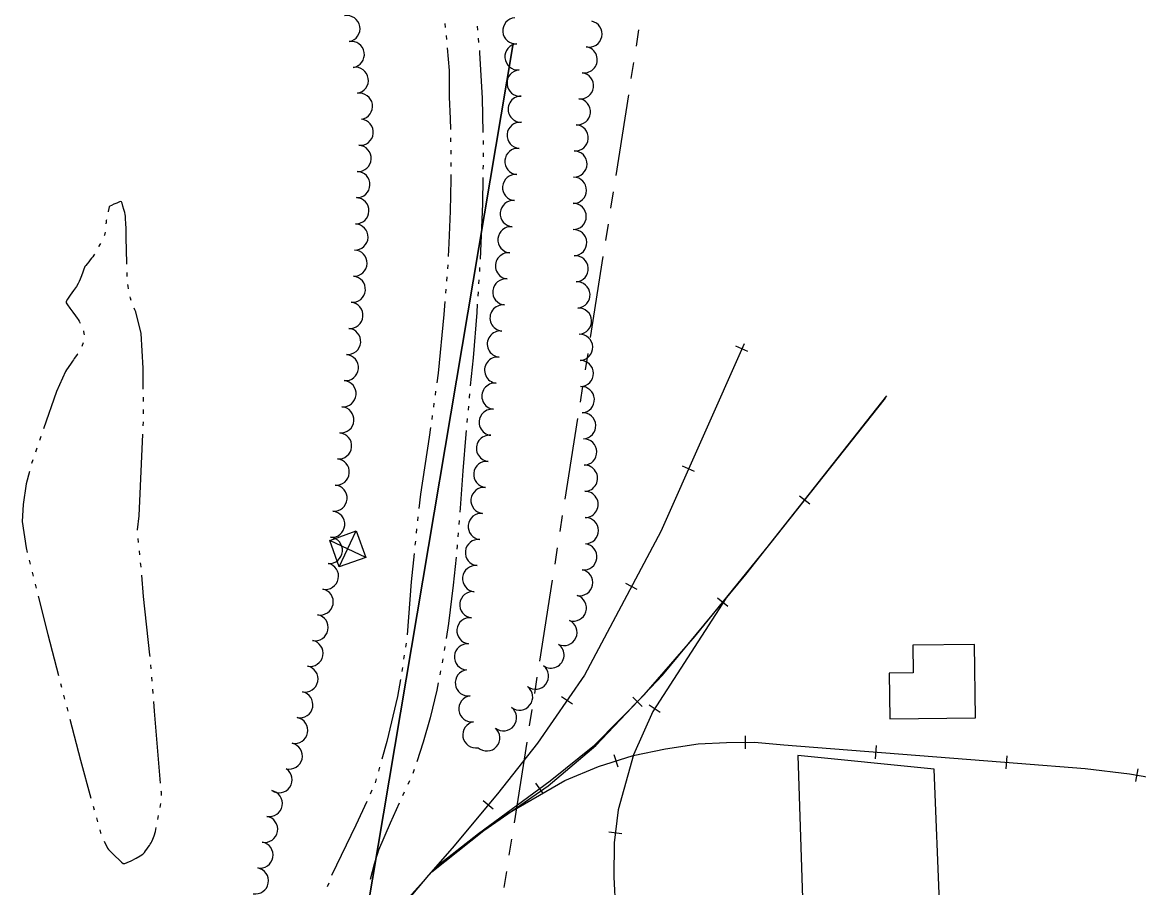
# Model space of a CAD drawing. Extents: x -25029 to 2274964, y -81170 to 687028.
# Drawn here: x -3541 to -2689, y -62341 to -61681 of the extents above; entities that cross this region are included whole.
import ezdxf

# ---------------------------------------------------------------- set-up
doc = ezdxf.new("R2010")
doc.units = 0
for name, color, linetype in [('BLDG', 7, 'Continuous'), ('DIVISIONS', 7, 'Continuous'), ('DV_X_Corp_Line', 7, 'Continuous'), ('RD_X_RR_1', 7, 'Continuous'), ('RR', 7, 'Continuous'), ('TRANSPWRLN', 7, 'Continuous'), ('TREES', 7, 'Continuous'), ('WATER', 7, 'Continuous')]:
    doc.layers.add(name, color=color, linetype=linetype)

msp = doc.modelspace()

# ---------------------------------------------------------------- linework, layer by layer
at = {"layer": 'BLDG'}
for points in [[(-2814.68, -62155.72), (-2861.94, -62156.36), (-2861.66, -62177.51), (-2879.86, -62177.75), (-2879.39, -62212.62), (-2813.92, -62211.74)], [(-2911.32, -62363.73), (-2908.18, -62449.64), (-2891.82, -62449.05), (-2890.66, -62480.71), (-2861.44, -62479.65), (-2862.01, -62463.91), (-2846.63, -62463.35), (-2850.45, -62359.07), (-2841.27, -62358.73), (-2845.61, -62250.87), (-2949.63, -62240.62), (-2945.41, -62364.97)]]:
    msp.add_lwpolyline(points, close=True, dxfattribs=at)
at = {"layer": 'DIVISIONS'}
for p, q in [((-3071.15, -61686.86), (-3073.09, -61699.21)), ((-3075.03, -61711.56), (-3076.97, -61723.91)), ((-3078.91, -61736.26), (-3088.6, -61798)), ((-3090.54, -61810.35), (-3092.48, -61822.7)), ((-3094.42, -61835.05), (-3096.36, -61847.4)), ((-3098.3, -61859.74), (-3107.99, -61921.49)), ((-3109.93, -61933.84), (-3111.87, -61946.19)), ((-3113.81, -61958.53), (-3115.75, -61970.88)), ((-3117.69, -61983.23), (-3127.38, -62044.98)), ((-3129.32, -62057.32), (-3131.26, -62069.67)), ((-3133.2, -62082.02), (-3135.14, -62094.37)), ((-3137.07, -62106.72), (-3146.77, -62168.46)), ((-3148.71, -62180.81), (-3150.65, -62193.16)), ((-3152.59, -62205.51), (-3154.52, -62217.86)), ((-3156.46, -62230.21), (-3166.16, -62291.95)), ((-3168.1, -62304.3), (-3170.03, -62316.65)), ((-3171.97, -62329), (-3173.91, -62341.34))]:
    msp.add_line(p, q, dxfattribs=at)
at = {"layer": 'DV_X_Corp_Line'}
for p, q in [((-3299.76, -62486.5), (-3167.43, -61700.23)), ((-3299.76, -62486.5), (-3167.43, -61700.23)), ((-3167.43, -61700.23), (-3299.76, -62486.5)), ((-3167.43, -61700.23), (-3299.76, -62486.5)), ((-3167.43, -61700.23), (-3166.87, -61696.92)), ((-3167.43, -61700.23), (-3166.87, -61696.92)), ((-3166.87, -61696.92), (-3167.43, -61700.23)), ((-3166.87, -61696.92), (-3167.43, -61700.23))]:
    msp.add_line(p, q, dxfattribs=at)
at = {"layer": 'RD_X_RR_1'}
msp.add_lwpolyline([(-3248.45, -62351.07), (-3228.9, -62329.26), (-3189.22, -62297.69), (-3140.2, -62263.68), (-3103.72, -62232.92), (-3052.92, -62179.26), (-2989.35, -62102.43), (-2881.75, -61966.07)], dxfattribs=at)
at = {"layer": 'RR'}
for p, q in [((-2987.83, -61932.28), (-2996.97, -61928.22)), ((-3028.42, -62023.67), (-3037.56, -62019.61)), ((-2940.39, -62048.78), (-2948.23, -62042.57)), ((-3072.14, -62113.93), (-3080.97, -62109.24)), ((-3003.06, -62126.78), (-3010.83, -62120.48)), ((-3121.64, -62201.35), (-3129.87, -62195.66)), ((-3068.48, -62203.01), (-3075.59, -62195.99)), ((-3062.99, -62201.93), (-3054.59, -62207.36)), ((-2989.59, -62235.47), (-2989.65, -62225.47)), ((-3086.62, -62249.46), (-3089.65, -62239.93)), ((-2890.31, -62242.92), (-2889.54, -62232.95)), ((-2790.61, -62250.66), (-2789.84, -62240.69)), ((-2691.6, -62260.45), (-2689.9, -62250.6)), ((-3143.71, -62269.78), (-3149.65, -62261.73)), ((-3182.09, -62281.51), (-3189.76, -62275.09)), ((-3093.78, -62298.76), (-3083.85, -62299.97))]:
    msp.add_line(p, q, dxfattribs=at)
for points in [[(-2990.65, -61926.32), (-3054.25, -62069.5), (-3112.39, -62179.19), (-3148.28, -62231.04), (-3178.82, -62269.81), (-3213.35, -62311.09), (-3231.55, -62331.76), (-3253.01, -62357.45)], [(-3226.48, -62326), (-3193.25, -62300.13), (-3138.51, -62259.73), (-3104.7, -62232.61), (-3066.8, -62194.2), (-3027.87, -62149.39), (-2970.97, -62079.32), (-2882.61, -61967.83)], [(-3004.53, -62120.65), (-3060.21, -62206.85), (-3074.89, -62240.03), (-3086.7, -62282.03), (-3089.76, -62307.11), (-3090.03, -62333.44), (-3088.71, -62358.19), (-3084.09, -62379.12), (-3077.49, -62400.33), (-3068.75, -62419.61), (-3054.48, -62444.56), (-3032.73, -62474.36), (-2949.24, -62585.62), (-2873.68, -62671.54), (-2760.16, -62794.27), (-2693.39, -62862.88), (-2668.15, -62887.98)], [(-3177.61, -62288.59), (-3127.33, -62259.65), (-3101.63, -62248.98), (-3075.2, -62240.59), (-3050.56, -62235.43), (-3025.76, -62231.7), (-3004.08, -62230.56), (-2982.59, -62230.42), (-2960.38, -62232.46), (-2782.02, -62246.31), (-2730.37, -62250.4), (-2696.48, -62254.54), (-2627.18, -62266.49)]]:
    msp.add_lwpolyline(points, dxfattribs=at)
at = {"layer": 'TRANSPWRLN'}
for p, q in [((-3299.67, -62096.6), (-3286.6, -62068.94)), ((-3279.3, -62089.31), (-3306.69, -62076.36))]:
    msp.add_line(p, q, dxfattribs=at)
msp.add_lwpolyline([(-3299.67, -62096.6), (-3306.69, -62076.36), (-3286.6, -62068.94), (-3279.3, -62089.31), (-3299.67, -62096.6)], dxfattribs=at)
at = {"layer": 'TREES'}
for centre, start, end in [((-3293.71, -61685.84), 280.14355, 100.14355), ((-3164.78, -61687.46), 94.62342, 274.62342), ((-3108.99, -61689.93), 257.93141, 77.93141), ((-3290.39, -61705.56), 278.9676, 98.9676), ((-3163.17, -61707.39), 94.62342, 274.62342), ((-3112.6, -61709.59), 261.24751, 81.24751), ((-3287.27, -61725.31), 278.9676, 98.9676), ((-3161.55, -61727.33), 94.62342, 274.62342), ((-3115.45, -61729.39), 262.38341, 82.38341), ((-3284.16, -61745.07), 278.9676, 98.9676), ((-3160.66, -61747.3), 90.48191, 270.48191), ((-3117.8, -61749.24), 264.13621, 84.13621), ((-3283.59, -61764.9), 264.2995, 84.2995), ((-3161.46, -61767.26), 84.97148, 264.97148), ((-3119.53, -61769.17), 265.92202, 85.92202), ((-3285.18, -61784.83), 266.57945, 86.57945), ((-3163.21, -61787.18), 84.97148, 264.97148), ((-3120.47, -61789.14), 268.71282, 88.71282), ((-3286.14, -61804.81), 267.92986, 87.92986), ((-3164.96, -61807.1), 84.97148, 264.97148), ((-3120.82, -61809.14), 269.25186, 89.25186), ((-3286.86, -61824.79), 267.92986, 87.92986), ((-3166.72, -61827.03), 84.97148, 264.97148), ((-3121.02, -61829.13), 269.59296, 89.59296), ((-3287.58, -61844.78), 267.92985, 87.92985), ((-3168.47, -61846.95), 84.97148, 264.97148), ((-3120.65, -61849.12), 272.56647, 92.56647), ((-3288.31, -61864.77), 267.92986, 87.92986), ((-3170.36, -61866.86), 84.17079, 264.17079), ((-3119.5, -61869.09), 273.98699, 93.98699), ((-3289.59, -61884.72), 264.70148, 84.70148), ((-3172.43, -61886.75), 83.93467, 263.93467), ((-3118.13, -61889.04), 273.87687, 93.87687), ((-3291.41, -61904.64), 264.87841, 84.87841), ((-3174.53, -61906.64), 84.05031, 264.05031), ((-3116.93, -61909.01), 272.98104, 92.98104), ((-3293.16, -61924.56), 265.03183, 85.03183), ((-3176.6, -61926.53), 84.05031, 264.05031), ((-3116.05, -61928.99), 272.1042, 92.1042), ((-3294.9, -61944.48), 265.03183, 85.03183), ((-3178.67, -61946.43), 84.05031, 264.05031), ((-3115.55, -61948.98), 270.71989, 90.71989), ((-3296.63, -61964.41), 265.03183, 85.03183), ((-3180.75, -61966.32), 84.05031, 264.05031), ((-3114.86, -61968.96), 273.26002, 93.26002), ((-3298.36, -61984.33), 265.03183, 85.03183), ((-3182.82, -61986.21), 84.05031, 264.05031), ((-3113.78, -61988.93), 272.90694, 92.90694), ((-3300.09, -62004.26), 265.03183, 85.03183), ((-3184.89, -62006.1), 84.05031, 264.05031), ((-3112.98, -62008.92), 271.68611, 91.68611), ((-3301.82, -62024.18), 265.03183, 85.03183), ((-3186.97, -62025.99), 84.0395, 264.0395), ((-3112.41, -62028.91), 271.62322, 91.62323), ((-3303.56, -62044.11), 265.03183, 85.03183), ((-3189.07, -62045.88), 83.85846, 263.85846), ((-3111.97, -62048.9), 270.85517, 90.85517), ((-3305.29, -62064.03), 265.03183, 85.03183), ((-3191.21, -62065.77), 83.85846, 263.85846), ((-3111.73, -62068.9), 270.5272, 90.5272), ((-3307.07, -62083.95), 264.77395, 84.77395), ((-3193.35, -62085.65), 83.85846, 263.85846), ((-3112.9, -62088.82), 262.74345, 82.74345), ((-3310.06, -62103.69), 257.99568, 77.99568), ((-3195.49, -62105.54), 83.85846, 263.85846), ((-3116.04, -62108.56), 259.19918, 79.19918), ((-3314.08, -62123.28), 258.78486, 78.78486), ((-3197.63, -62125.42), 83.85846, 263.85846), ((-3120.9, -62127.93), 252.64998, 72.64998), ((-3317.97, -62142.9), 258.78486, 78.78486), ((-3199.77, -62145.31), 83.85846, 263.85846), ((-3128.04, -62146.57), 245.40987, 65.40987), ((-3321.86, -62162.52), 258.78486, 78.78486), ((-3201.61, -62165.22), 85.62009, 265.62009), ((-3137.97, -62163.83), 234.73487, 54.73488), ((-3325.75, -62182.14), 258.78486, 78.78486), ((-3149.8, -62179.96), 232.79398, 52.79398), ((-3201.04, -62185.11), 97.61661, 277.61661), ((-3161.93, -62195.86), 232.50861, 52.50861), ((-3329.64, -62201.75), 258.78486, 78.78486), ((-3198.39, -62204.93), 97.61661, 277.61661), ((-3174.17, -62211.67), 232.0385, 52.0385), ((-3333.53, -62221.37), 258.78486, 78.78486), ((-3195.32, -62224.69), 100.06037, 280.06037), ((-3186.95, -62227.05), 228.48004, 48.48004), ((-3337.71, -62240.93), 257.07209, 77.07209), ((-3345.52, -62258.98), 236.14069, 56.14069), ((-3352.94, -62277.11), 259.36547, 79.36547), ((-3356.54, -62296.78), 259.89744, 79.89744), ((-3360.05, -62316.47), 259.89744, 79.89744), ((-3363.55, -62336.16), 259.89744, 79.89744)]:
    msp.add_arc(centre, 10, start, end, dxfattribs=at)
at = {"layer": 'WATER'}
for p, q in [((-3218.98, -61681.79), (-3218.67, -61684.9)), ((-3194.29, -61683.87), (-3194.01, -61686.98)), ((-3218.05, -61691.12), (-3217.73, -61694.23)), ((-3193.45, -61693.21), (-3193.17, -61696.32)), ((-3214.64, -61769.12), (-3214.58, -61772.24)), ((-3189.78, -61771.22), (-3189.71, -61774.35)), ((-3214.48, -61778.49), (-3214.48, -61781.62)), ((-3189.7, -61780.6), (-3189.75, -61783.72)), ((-3214.49, -61787.87), (-3214.49, -61790.99)), ((-3189.84, -61789.97), (-3189.89, -61793.1)), ((-3216.81, -61865.94), (-3216.99, -61869.06)), ((-3192.43, -61868.04), (-3192.63, -61871.16)), ((-3217.38, -61875.3), (-3217.63, -61878.42)), ((-3193.02, -61877.4), (-3193.22, -61880.52)), ((-3218.12, -61884.65), (-3218.37, -61887.76)), ((-3193.61, -61886.76), (-3193.81, -61889.88)), ((-3499.09, -61933.92), (-3499.58, -61934.6)), ((-3449.03, -61970.29), (-3449.06, -61967.16)), ((-3225.98, -61962.36), (-3226.41, -61965.46)), ((-3448.94, -61979.66), (-3448.97, -61976.54)), ((-3227.26, -61971.65), (-3227.69, -61974.74)), ((-3200.99, -61973.94), (-3201.28, -61977.05)), ((-3228.55, -61980.94), (-3228.98, -61984.03)), ((-3201.86, -61983.27), (-3202.15, -61986.39)), ((-3449.2, -61989.03), (-3449.06, -61985.91)), ((-3527.22, -61997.09), (-3528.23, -62000.05)), ((-3452.29, -62057.71), (-3449.48, -61995.27)), ((-3530.27, -62005.96), (-3531.28, -62008.91)), ((-3239.48, -62058.28), (-3239.81, -62061.38)), ((-3207.98, -62061.16), (-3208.23, -62064.27)), ((-3240.48, -62067.6), (-3240.81, -62070.71)), ((-3208.74, -62070.5), (-3208.99, -62073.62)), ((-3452.66, -62077.99), (-3452.97, -62074.88)), ((-3241.48, -62076.92), (-3241.81, -62080.03)), ((-3451.75, -62087.32), (-3452.05, -62084.21)), ((-3536.08, -62091.54), (-3535.32, -62094.57)), ((-3533.81, -62100.64), (-3533.05, -62103.67)), ((-3531.53, -62109.73), (-3530.77, -62112.76)), ((-3248.4, -62154.72), (-3248.9, -62157.8)), ((-3249.9, -62163.97), (-3250.41, -62167.06)), ((-3218.96, -62157.38), (-3219.44, -62160.47)), ((-3443.17, -62174.39), (-3443.42, -62171.28)), ((-3442.41, -62183.73), (-3442.66, -62180.62)), ((-3251.41, -62173.23), (-3251.91, -62176.31)), ((-3222.17, -62175.85), (-3222.76, -62178.92)), ((-3512.25, -62185.44), (-3511.47, -62188.46)), ((-3509.9, -62194.51), (-3509.12, -62197.54)), ((-3441.66, -62193.08), (-3441.91, -62189.96)), ((-3507.55, -62203.59), (-3506.76, -62206.61)), ((-3268.71, -62249.34), (-3269.56, -62252.34)), ((-3271.28, -62258.35), (-3272.14, -62261.35)), ((-3246.05, -62259.84), (-3247.34, -62262.68)), ((-3274.7, -62267.05), (-3276, -62269.89)), ((-3249.94, -62268.37), (-3251.23, -62271.21)), ((-3487.37, -62279.06), (-3486.53, -62282.07)), ((-3484.87, -62288.09), (-3484.03, -62291.11)), ((-3307.61, -62337.88), (-3308.68, -62340.81))]:
    msp.add_line(p, q, dxfattribs=at)
for points in [[(-3217.15, -61700.45), (-3215.65, -61717.71), (-3215.7, -61738.05), (-3214.94, -61754.45), (-3214.77, -61762.87)], [(-3192.61, -61702.55), (-3192.45, -61704.27), (-3190.45, -61738.95), (-3189.91, -61764.98)], [(-3214.5, -61797.24), (-3214.5, -61800.79), (-3214.97, -61825.16), (-3215.88, -61849.62), (-3216.46, -61859.7)], [(-3189.98, -61799.35), (-3190.29, -61819.57), (-3192.05, -61861.81)], [(-3461.76, -61865.59), (-3461.78, -61865.05), (-3461.96, -61854.55), (-3462.05, -61845.72), (-3462.13, -61840.25), (-3462.22, -61837.32), (-3462.33, -61835.51), (-3462.44, -61833.66), (-3462.56, -61831.78), (-3462.65, -61830.15), (-3462.72, -61828.9), (-3462.87, -61827.7), (-3463.22, -61826.07), (-3463.85, -61823.74), (-3464.58, -61821.17), (-3465.19, -61819.06), (-3465.6, -61817.9), (-3466.13, -61817.64), (-3467.23, -61818.05), (-3469.18, -61818.9), (-3471.47, -61819.89), (-3473.43, -61820.73), (-3474.55, -61821.27), (-3475.08, -61821.9), (-3475.43, -61823.16), (-3475.94, -61825.39), (-3475.99, -61825.6)], [(-3477.24, -61831.73), (-3477.33, -61832.25), (-3477.48, -61833.53), (-3477.56, -61834.83)], [(-3478.15, -61841.05), (-3478.32, -61842.07), (-3478.68, -61843.3), (-3479, -61844.05)], [(-3481.73, -61849.66), (-3482.14, -61850.45), (-3482.95, -61851.93), (-3483.22, -61852.41)], [(-3486.37, -61857.81), (-3486.89, -61858.67), (-3487.68, -61859.87), (-3488.51, -61861.01), (-3489.52, -61862.3), (-3490.76, -61863.84), (-3492.03, -61865.39), (-3493.05, -61866.62), (-3493.64, -61867.37), (-3494.02, -61868.1), (-3494.51, -61869.42), (-3495.35, -61871.74), (-3496.37, -61874.54), (-3497.3, -61877.08), (-3498.01, -61878.87), (-3498.81, -61880.43), (-3500.18, -61882.55), (-3502.35, -61885.72), (-3504.83, -61889.26), (-3506.91, -61892.21), (-3508.02, -61893.93), (-3508.05, -61895.07), (-3507.04, -61896.6), (-3505.11, -61899.2), (-3502.81, -61902.3), (-3500.79, -61905.03), (-3499.5, -61906.76), (-3498.73, -61907.89), (-3498.06, -61909.02), (-3497.22, -61910.57)], [(-3461.4, -61874.96), (-3461.4, -61874.92), (-3461.52, -61871.84)], [(-3460.44, -61884.28), (-3460.75, -61882.36), (-3460.85, -61881.19)], [(-3458.3, -61893.39), (-3458.94, -61891.42), (-3459.2, -61890.4)], [(-3449.12, -61960.91), (-3449.28, -61944.88), (-3450.79, -61918.55), (-3454.75, -61901.83), (-3455.46, -61900.44), (-3456, -61899.2)], [(-3218.87, -61893.99), (-3219.14, -61897.38), (-3219.85, -61904.05), (-3224.09, -61948.76), (-3225.12, -61956.17)], [(-3194.2, -61896.11), (-3194.6, -61902.41), (-3197.47, -61936.93), (-3199.52, -61958.38)], [(-3494.83, -61916.33), (-3494.73, -61916.66), (-3494.37, -61918.39), (-3494.24, -61919.4)], [(-3495.08, -61925.53), (-3495.73, -61927.55), (-3496.06, -61928.49)], [(-3499.58, -61934.6), (-3500.79, -61936.29), (-3501.77, -61937.65), (-3502.38, -61938.5), (-3503.15, -61939.6), (-3504.76, -61941.95), (-3507.63, -61946.15), (-3508.56, -61947.51), (-3515.39, -61962.75), (-3525.18, -61991.18)], [(-3200.11, -61964.61), (-3200.36, -61967.2), (-3200.41, -61967.72)], [(-3229.84, -61990.22), (-3230.87, -61997.64), (-3237.65, -62041.16), (-3238.82, -62052.06)], [(-3202.73, -61992.61), (-3202.99, -61995.38), (-3205.17, -62023.33), (-3207.21, -62051.67), (-3207.47, -62054.93)], [(-3533.32, -62014.82), (-3534.31, -62017.7), (-3534.33, -62017.78)], [(-3535.95, -62023.81), (-3538.44, -62033.07), (-3540.81, -62049.02), (-3541.4, -62062.02), (-3538.44, -62082.11), (-3537.6, -62085.48)], [(-3453.58, -62068.66), (-3453.62, -62068.23), (-3452.29, -62057.71)], [(-3242.48, -62086.24), (-3244.79, -62107.87), (-3247.69, -62148.52)], [(-3209.5, -62079.85), (-3209.57, -62080.7), (-3209.8, -62082.96)], [(-3450.84, -62096.65), (-3451.01, -62094.8), (-3451.13, -62093.54)], [(-3210.43, -62089.17), (-3212.58, -62110.45), (-3216.23, -62139.66), (-3218.01, -62151.2)], [(-3443.92, -62165.05), (-3444.04, -62163.62), (-3448.83, -62119.19), (-3450.29, -62102.87)], [(-3529.26, -62118.83), (-3521.89, -62148.28), (-3513.82, -62179.39)], [(-3220.39, -62166.65), (-3220.41, -62166.79), (-3220.98, -62169.71)], [(-3252.91, -62182.48), (-3255.01, -62195.36), (-3263.13, -62229.82), (-3266.99, -62243.33)], [(-3223.96, -62185.05), (-3225.05, -62190.69), (-3230.07, -62211.67), (-3235.4, -62230.43), (-3240.26, -62245.34)], [(-3435.96, -62261.59), (-3437.06, -62249.43), (-3440.55, -62206.74), (-3441.15, -62199.31)], [(-3505.2, -62212.66), (-3497.07, -62244), (-3489.03, -62273.04)], [(-3242.33, -62251.24), (-3243.15, -62253.49), (-3243.45, -62254.15)], [(-3435.32, -62270.94), (-3435.32, -62268.59), (-3435.39, -62267.82)], [(-3436.34, -62280.18), (-3435.98, -62278.66), (-3435.59, -62277.15)], [(-3278.62, -62275.57), (-3286.95, -62293.67), (-3305.4, -62332.04)], [(-3253.83, -62276.9), (-3260.81, -62292.25), (-3269.48, -62312.8), (-3273.01, -62323.39), (-3275.96, -62335.19)], [(-3438.07, -62289.4), (-3438.04, -62289.22), (-3437.53, -62286.32)], [(-3482.37, -62297.13), (-3481.7, -62299.54), (-3481.45, -62300.11)], [(-3478.9, -62305.82), (-3476.68, -62310.82), (-3476.37, -62311.24), (-3475.65, -62312.17), (-3474.9, -62312.99), (-3473.91, -62313.96), (-3472.39, -62315.42), (-3470.2, -62317.55), (-3467.78, -62319.9), (-3465.73, -62321.85), (-3464.41, -62322.9), (-3463.23, -62323.02), (-3461.36, -62322.26), (-3458.27, -62320.76), (-3454.63, -62318.89), (-3451.44, -62317.09), (-3449.4, -62315.68), (-3448.23, -62314.49), (-3447.37, -62313.28), (-3446.39, -62311.87), (-3445.36, -62310.39), (-3444.43, -62309.09), (-3443.73, -62308.11), (-3443.15, -62307.22), (-3442.53, -62306.07), (-3441.76, -62304.36), (-3440.86, -62301.88), (-3439.89, -62298.41), (-3439.27, -62295.53)]]:
    msp.add_lwpolyline(points, dxfattribs=at)

doc.saveas('drawing.dxf')
